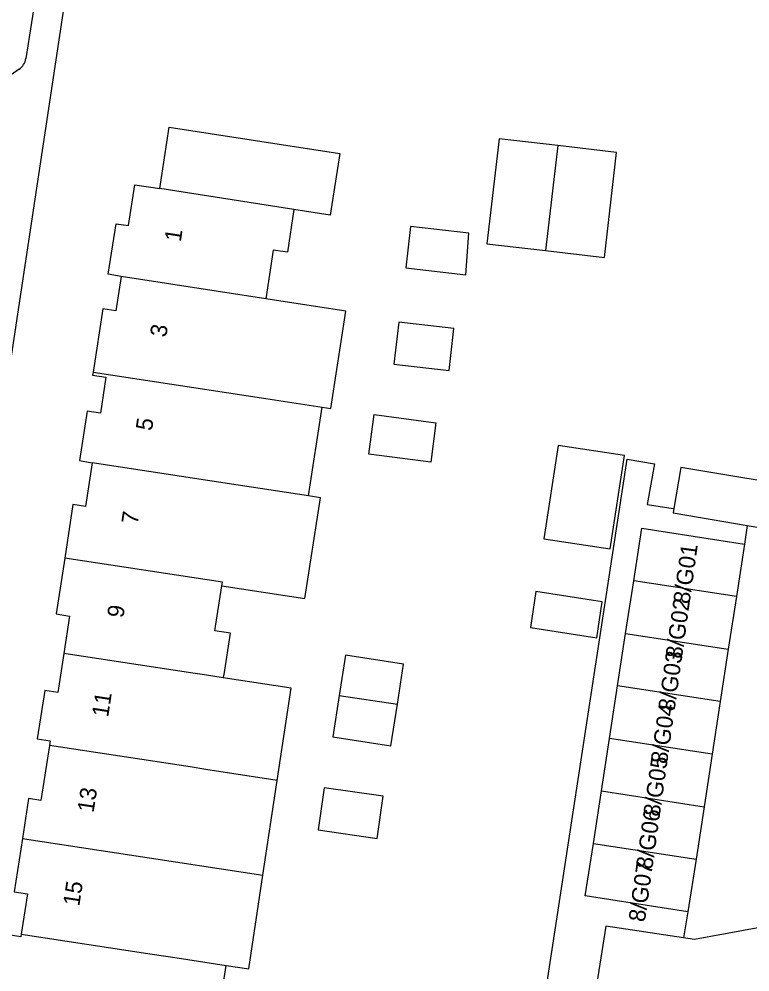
# Model space of a CAD drawing. Extents: x 161486 to 162249, y 379484 to 380829.
# Drawn here: x 162044.6 to 162088.8, y 380683.8 to 380741.5 of the extents above; entities that cross this region are included whole.
import ezdxf

# ---------------------------------------------------------------- set-up
doc = ezdxf.new("R2010")
doc.units = 0
for name, color, linetype in [('IMGEO_Pand', 7, 'Continuous'), ('IMGEO_Pand_nummerreeks', 7, 'Continuous'), ('IMGEO_Rijbaan_lokaal_open', 7, 'Continuous'), ('IMGEO_Voetpad_open', 7, 'Continuous')]:
    doc.layers.add(name, color=color, linetype=linetype)

msp = doc.modelspace()

# ---------------------------------------------------------------- linework, layer by layer
at = {"layer": 'IMGEO_Pand'}
for points in [[(162053.133, 380731.218), (162053.705, 380734.93), (162058.647, 380734.169), (162064.014, 380733.343), (162063.44, 380729.618), (162061.243, 380729.957)], [(162077.208, 380733.817), (162073.651, 380734.233), (162072.908, 380727.881), (162076.465, 380727.466)], [(162077.208, 380733.817), (162076.465, 380727.466)], [(162076.465, 380727.466), (162080.022, 380727.049), (162080.764, 380733.401), (162077.208, 380733.817)], [(162050.784, 380725.893), (162050.009, 380726.036), (162050.48, 380729.095), (162051.232, 380728.979), (162051.612, 380731.451), (162053.133, 380731.218)], [(162061.243, 380729.957), (162053.133, 380731.218)], [(162061.243, 380729.957), (162060.845, 380727.37), (162059.991, 380727.501), (162059.538, 380724.554)], [(162071.648, 380726.01), (162071.826, 380728.529), (162068.302, 380728.932), (162068.016, 380726.426), (162071.648, 380726.01)], [(162050.784, 380725.893), (162050.465, 380723.816), (162049.679, 380723.937), (162049.091, 380720.111)], [(162059.538, 380724.554), (162050.784, 380725.893)], [(162062.951, 380717.988), (162063.472, 380717.908), (162064.378, 380723.814), (162059.538, 380724.554)], [(162067.293, 380720.597), (162070.625, 380720.217), (162070.916, 380722.76), (162067.584, 380723.14), (162067.293, 380720.597)], [(162049.091, 380720.111), (162049.063, 380719.933), (162049.87, 380719.809), (162049.534, 380717.624), (162048.731, 380717.748), (162048.272, 380714.762), (162049.046, 380714.622)], [(162049.091, 380720.111), (162059.553, 380718.512), (162062.951, 380717.988)], [(162062.127, 380712.623), (162062.951, 380717.988)], [(162069.518, 380714.663), (162065.779, 380715.15), (162066.091, 380717.543), (162069.83, 380717.055), (162069.518, 380714.663)], [(162081.237, 380715.069), (162077.226, 380715.678), (162076.369, 380710.035), (162080.38, 380709.426), (162081.237, 380715.069)], [(162049.046, 380714.622), (162048.641, 380711.99), (162047.878, 380712.107), (162047.38, 380708.867)], [(162062.127, 380712.623), (162057.861, 380713.275), (162049.046, 380714.622)], [(162092.475, 380710.45), (162092.898, 380712.972), (162084.65, 380714.354), (162084.234, 380711.871)], [(162056.884, 380707.19), (162061.905, 380706.418), (162062.842, 380712.514), (162062.127, 380712.623)], [(162084.234, 380711.871), (162084.188, 380711.596), (162088.667, 380710.846)], [(162081.798, 380707.493), (162082.287, 380710.67), (162088.497, 380709.715)], [(162088.667, 380710.846), (162092.436, 380710.215), (162092.475, 380710.45)], [(162088.497, 380709.715), (162088.008, 380706.538)], [(162047.38, 380708.867), (162046.86, 380705.485), (162047.675, 380705.36), (162047.328, 380703.103)], [(162056.884, 380707.19), (162056.918, 380707.409), (162047.38, 380708.867)], [(162081.31, 380704.315), (162081.798, 380707.493)], [(162088.008, 380706.538), (162081.798, 380707.493)], [(162056.969, 380701.63), (162057.022, 380701.827), (162057.411, 380704.321), (162056.465, 380704.466), (162056.884, 380707.19)], [(162079.895, 380706.23), (162075.884, 380706.839), (162075.553, 380704.66), (162079.564, 380704.051), (162079.895, 380706.23)], [(162088.008, 380706.538), (162087.52, 380703.36)], [(162080.821, 380701.138), (162081.31, 380704.315)], [(162081.31, 380704.315), (162087.52, 380703.36)], [(162047.328, 380703.103), (162046.962, 380700.728), (162046.17, 380700.85), (162045.72, 380697.928), (162046.496, 380697.809), (162046.453, 380697.526)], [(162056.969, 380701.63), (162055.843, 380701.802), (162055.122, 380701.912), (162047.328, 380703.103)], [(162067.5, 380700.021), (162067.873, 380702.445), (162064.361, 380702.985), (162063.988, 380700.558)], [(162087.52, 380703.36), (162087.031, 380700.183)], [(162060.238, 380695.42), (162061.083, 380701.001), (162056.969, 380701.63)], [(162080.332, 380697.961), (162080.821, 380701.138)], [(162087.031, 380700.183), (162080.821, 380701.138)], [(162063.988, 380700.558), (162063.604, 380698.057), (162067.115, 380697.518), (162067.5, 380700.021)], [(162063.988, 380700.558), (162067.5, 380700.021)], [(162087.031, 380700.183), (162086.543, 380697.006)], [(162079.843, 380694.784), (162080.332, 380697.961)], [(162086.543, 380697.006), (162080.332, 380697.961)], [(162046.453, 380697.526), (162045.942, 380694.205), (162045.188, 380694.321), (162044.816, 380691.906)], [(162060.238, 380695.42), (162055.909, 380696.086), (162054.967, 380696.231), (162046.453, 380697.526)], [(162086.543, 380697.006), (162086.054, 380693.829)], [(162059.369, 380689.683), (162060.238, 380695.42)], [(162066.283, 380691.914), (162066.645, 380694.456), (162063.079, 380694.964), (162062.717, 380692.422), (162066.283, 380691.914)], [(162079.355, 380691.606), (162079.843, 380694.784)], [(162079.843, 380694.784), (162086.054, 380693.829)], [(162086.054, 380693.829), (162085.566, 380690.651)], [(162044.816, 380691.906), (162044.32, 380688.679), (162045.118, 380688.557), (162044.744, 380686.127)], [(162044.816, 380691.906), (162054.084, 380690.49), (162059.369, 380689.683)], [(162085.077, 380687.474), (162078.868, 380688.442), (162079.355, 380691.606)], [(162079.355, 380691.606), (162085.566, 380690.651)], [(162085.566, 380690.651), (162085.077, 380687.474)], [(162057.147, 380684.231), (162058.512, 380684.023), (162059.369, 380689.683)], [(162044.744, 380686.127), (162044.719, 380685.965), (162043.948, 380686.084), (162043.478, 380683.028), (162044.233, 380682.912), (162043.895, 380680.716)], [(162044.744, 380686.127), (162052.663, 380684.916), (162054.181, 380684.684), (162057.147, 380684.231)], [(162052.319, 380679.473), (162053.336, 380679.323), (162057.063, 380678.749), (162057.4, 380680.938), (162056.658, 380681.052), (162057.147, 380684.231)]]:
    msp.add_lwpolyline(points, dxfattribs=at)
at = {"layer": 'IMGEO_Rijbaan_lokaal_open'}
for points in [[(162088.667, 380710.846), (162088.497, 380709.715)], [(162099.442, 380688.377), (162098.896, 380688.446), (162098.873, 380688.264), (162085.474, 380685.795), (162084.811, 380685.895)], [(162085.077, 380687.474), (162084.811, 380685.895)]]:
    msp.add_lwpolyline(points, dxfattribs=at)
at = {"layer": 'IMGEO_Voetpad_open'}
for points in [[(162034.625, 380658.751), (162040.992, 380700.22), (162048.51, 380750), (162051.77, 380771.591)], [(162048.339, 380767.417), (162048.945, 380766.648), (162049.121, 380765.916), (162048.664, 380762.953), (162046.736, 380750), (162045.028, 380739.081)], [(162044.615, 380738.445), (162043.796, 380737.86)], [(162076.257, 380681.237), (162081.395, 380714.855), (162083.047, 380714.564), (162082.62, 380712.099), (162084.07, 380711.891), (162084.234, 380711.871)], [(162084.811, 380685.895), (162080.106, 380686.605), (162079.626, 380683.526), (162077.346, 380668.255)]]:
    msp.add_lwpolyline(points, dxfattribs=at)
msp.add_arc((162044.141, 380739.205), 0.896, 301.96668, 352.03626, dxfattribs=at)

# ---------------------------------------------------------------- texts
at = {"layer": 'IMGEO_Pand_nummerreeks'}
for s, rotation, p in [('1', 81.31125, (162054.397, 380727.967)), ('3', 81.30844, (162053.515, 380722.194)), ('5', 81.30844, (162052.65, 380716.533)), ('7', 81.30844, (162051.785, 380710.873)), ('8/G01', 82.00101, (162085.17, 380706.053)), ('8/G02', 82.00101, (162084.706, 380702.75)), ('9', 81.30844, (162050.92, 380705.213)), ('8/G03', 82.00101, (162084.259, 380699.569)), ('11', 81.30844, (162050.003, 380699.211)), ('8/G04', 82.00101, (162083.811, 380696.382)), ('8/G05', 82.00101, (162083.363, 380693.194)), ('13', 81.30844, (162049.121, 380693.437)), ('8/G06', 82.00101, (162082.916, 380690.007)), ('8/G07', 82.00101, (162082.468, 380686.819)), ('15', 81.30844, (162048.256, 380687.777))]:
    msp.add_text(s, height=1, rotation=rotation, dxfattribs=at).set_placement(p)

doc.saveas('drawing.dxf')
